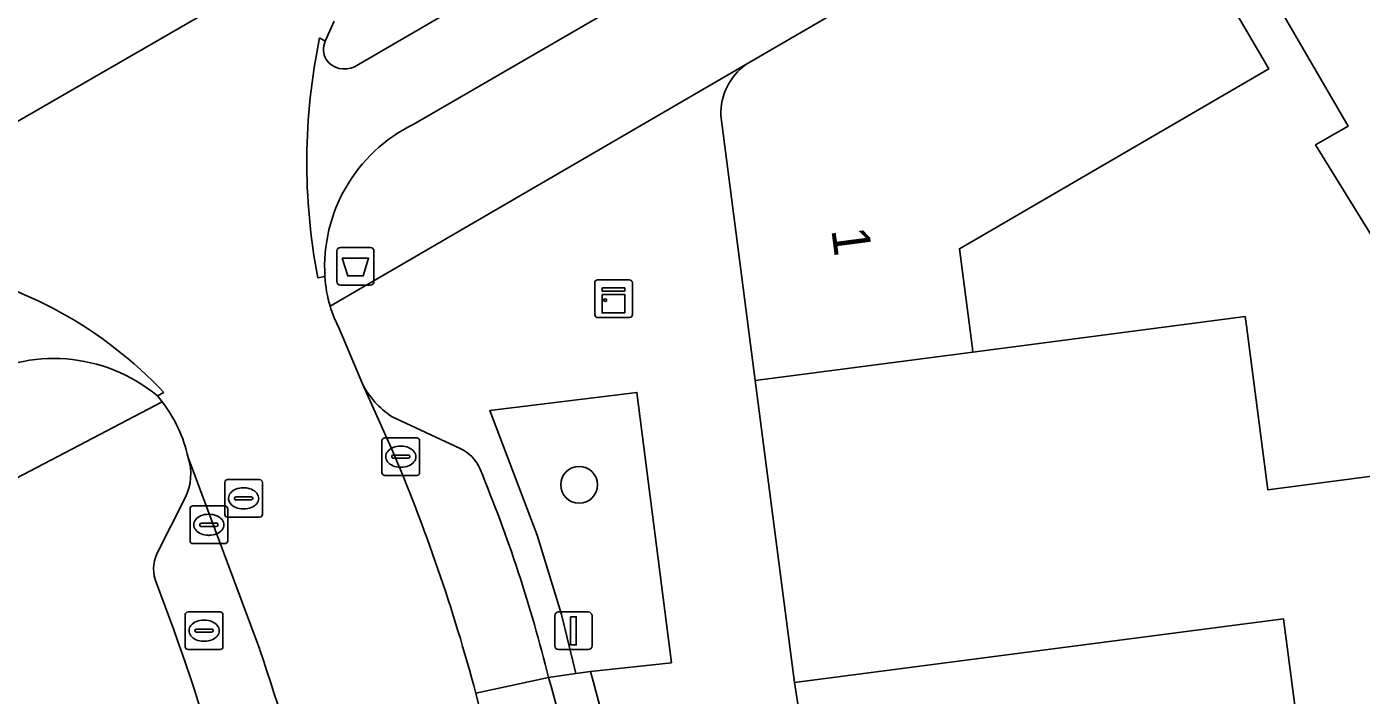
# Model space of a CAD drawing. Extents: x 163008 to 163854, y 382777 to 383982.
# Drawn here: x 163417.22 to 163452.7, y 383633.3 to 383651.06 of the extents above; entities that cross this region are included whole.
import ezdxf

# ---------------------------------------------------------------- set-up
doc = ezdxf.new("R2010")
doc.units = 0
for name, color, linetype in [('IMGEO_Afvalbak', 7, 'Continuous'), ('IMGEO_Boom', 7, 'Continuous'), ('IMGEO_Erf', 7, 'Continuous'), ('IMGEO_Fietspad_open', 7, 'Continuous'), ('IMGEO_Groenvoorziening', 7, 'Continuous'), ('IMGEO_Haag', 7, 'Continuous'), ('IMGEO_Kast', 7, 'Continuous'), ('IMGEO_Kolk', 7, 'Continuous'), ('IMGEO_Lichtmast', 7, 'Continuous'), ('IMGEO_Pand', 7, 'Continuous'), ('IMGEO_Pand_nummerreeks', 7, 'Continuous'), ('IMGEO_Parkeervlak_open', 7, 'Continuous'), ('IMGEO_Rijbaan_lokaal_gesloten', 7, 'Continuous'), ('IMGEO_Rioolput', 7, 'Continuous'), ('IMGEO_Voetpad_open', 7, 'Continuous')]:
    doc.layers.add(name, color=color, linetype=linetype)

msp = doc.modelspace()

# ---------------------------------------------------------------- linework, layer by layer
at = {"layer": 'IMGEO_Afvalbak'}
for p, q in [((163425.461, 383644.295), (163425.461, 383645.095)), ((163425.461, 383645.095), (163425.461, 383644.295)), ((163425.561, 383645.195), (163426.351, 383645.195)), ((163426.351, 383645.195), (163425.561, 383645.195)), ((163426.451, 383645.095), (163426.451, 383644.295)), ((163426.451, 383644.295), (163426.451, 383645.095)), ((163426.351, 383644.195), (163425.561, 383644.195)), ((163425.561, 383644.195), (163426.351, 383644.195))]:
    msp.add_line(p, q, dxfattribs=at)
msp.add_lwpolyline([(163425.604, 383644.909), (163426.308, 383644.909), (163426.159, 383644.439), (163425.753, 383644.439), (163425.604, 383644.909)], dxfattribs=at)
for centre, start, end in [((163425.561, 383645.095), 90, 180), ((163425.561, 383645.095), 90, 180), ((163426.351, 383645.095), 0, 90), ((163426.351, 383645.095), 360, 90), ((163425.561, 383644.295), 180, 270), ((163425.561, 383644.295), 180, 270), ((163426.351, 383644.295), 270, 0), ((163426.351, 383644.295), 270, 0)]:
    msp.add_arc(centre, 0.1, start, end, dxfattribs=at)
at = {"layer": 'IMGEO_Boom'}
msp.add_circle((163431.903, 383638.892), 0.489, dxfattribs=at)
at = {"layer": 'IMGEO_Erf'}
for points in [[(163449.191, 383651.742), (163450.238, 383649.94), (163442.017, 383645.163), (163442.353, 383642.585), (163442.375, 383642.416), (163449.615, 383643.358), (163449.647, 383643.11), (163450.213, 383638.759), (163454.735, 383639.346), (163456.63, 383639.592), (163451.483, 383647.921), (163452.347, 383648.421), (163450.366, 383651.839)], [(163451.224, 383630.795), (163450.635, 383635.326), (163437.632, 383633.635), (163438.317, 383629.266)]]:
    msp.add_lwpolyline(points, dxfattribs=at)
at = {"layer": 'IMGEO_Fietspad_open'}
for points in [[(163427.493, 383648.464), (163436.715, 383653.813), (163500, 383690.548), (163503.018, 383692.292)], [(163473.864, 383677.858), (163431.12, 383653.01), (163425.936, 383649.997)], [(163425.156, 383650.674), (163425.005, 383650.763)], [(163424.959, 383644.39), (163425.148, 383644.42)], [(163420.693, 383641.253), (163420.866, 383641.342)]]:
    msp.add_lwpolyline(points, dxfattribs=at)
for centre, radius, start, end in [((163440.788, 383647.462), 16.124, 168.1884, 190.9845), ((163425.632, 383650.453), 0.525, 155.1466, 210.4961), ((163425.671, 383650.54), 0.605, 215.7602, 296.0247), ((163429.352, 383644.684), 4.213, 116.1906, 183.5929), ((163412.641, 383633.565), 11.32, 43.3993, 78.7071), ((163417.943, 383637.946), 4.301, 50.2623, 120.9562)]:
    msp.add_arc(centre, radius, start, end, dxfattribs=at)
at = {"layer": 'IMGEO_Groenvoorziening'}
msp.add_lwpolyline([(163432.203, 383633.935), (163434.358, 383634.165), (163433.443, 383641.343), (163429.527, 383640.862), (163430.791, 383637.552), (163431.436, 383635.449), (163431.816, 383633.876)], close=True, dxfattribs=at)
at = {"layer": 'IMGEO_Haag'}
msp.add_lwpolyline([(163432.203, 383633.935), (163434.358, 383634.165), (163433.443, 383641.343), (163429.527, 383640.862), (163430.791, 383637.552), (163431.436, 383635.449), (163431.816, 383633.876)], close=True, dxfattribs=at)
at = {"layer": 'IMGEO_Kast'}
for p, q in [((163432.397, 383644.333), (163433.238, 383644.333)), ((163433.238, 383644.333), (163432.397, 383644.333)), ((163432.322, 383643.408), (163432.322, 383644.249)), ((163432.322, 383644.249), (163432.322, 383643.408)), ((163433.322, 383644.258), (163433.322, 383643.417)), ((163433.322, 383643.417), (163433.322, 383644.258)), ((163433.247, 383643.333), (163432.406, 383643.333)), ((163432.406, 383643.333), (163433.247, 383643.333))]:
    msp.add_line(p, q, dxfattribs=at)
for points in [[(163432.517, 383644.123), (163433.117, 383644.123), (163433.117, 383644.038), (163432.517, 383644.038), (163432.517, 383644.123)], [(163432.517, 383643.948), (163433.117, 383643.948), (163433.117, 383643.459), (163432.517, 383643.459), (163432.517, 383643.948)]]:
    msp.add_lwpolyline(points, dxfattribs=at)
msp.add_circle((163432.601, 383643.797), 0.0377, dxfattribs=at)
for centre, start, end in [((163432.4, 383644.255), 92.4484, 184.2845), ((163432.4, 383644.255), 92.4484, 184.2845), ((163433.244, 383644.255), 2.4484, 94.2845), ((163433.244, 383644.255), 2.4484, 94.2845), ((163432.4, 383643.411), 182.4484, 274.2845), ((163432.4, 383643.411), 182.4484, 274.2845), ((163433.244, 383643.411), 272.4484, 4.2845), ((163433.244, 383643.411), 272.4484, 4.2845)]:
    msp.add_arc(centre, 0.0779, start, end, dxfattribs=at)
at = {"layer": 'IMGEO_Kolk'}
for p, q in [((163426.663, 383639.212), (163426.663, 383640.064)), ((163426.738, 383640.138), (163427.59, 383640.138)), ((163427.664, 383640.064), (163427.664, 383639.212)), ((163426.965, 383639.681), (163427.363, 383639.681)), ((163427.151, 383639.918), (163427.176, 383639.918)), ((163426.922, 383639.632), (163426.922, 383639.644)), ((163427.36, 383639.595), (163426.962, 383639.595)), ((163427.174, 383639.358), (163427.149, 383639.358)), ((163427.406, 383639.644), (163427.406, 383639.632)), ((163427.59, 383639.138), (163426.738, 383639.138)), ((163421.56, 383637.402), (163421.56, 383638.254)), ((163421.635, 383638.328), (163422.487, 383638.328)), ((163422.561, 383638.254), (163422.561, 383637.402)), ((163422.048, 383638.108), (163422.073, 383638.108)), ((163421.819, 383637.822), (163421.819, 383637.834)), ((163422.257, 383637.785), (163421.859, 383637.785)), ((163421.862, 383637.871), (163422.26, 383637.871)), ((163422.071, 383637.548), (163422.046, 383637.548)), ((163422.303, 383637.834), (163422.303, 383637.822)), ((163422.487, 383637.328), (163421.635, 383637.328))]:
    msp.add_line(p, q, dxfattribs=at)
for points in [[(163426.663, 383639.212), (163426.663, 383640.064)], [(163426.738, 383640.138), (163427.59, 383640.138)], [(163427.664, 383640.064), (163427.664, 383639.212)], [(163427.59, 383639.138), (163426.738, 383639.138)], [(163421.56, 383637.402), (163421.56, 383638.254)], [(163421.635, 383638.328), (163422.487, 383638.328)], [(163422.561, 383638.254), (163422.561, 383637.402)], [(163422.487, 383637.328), (163421.635, 383637.328)]]:
    msp.add_lwpolyline(points, dxfattribs=at)
for centre, radius, start, end in [((163426.74, 383640.062), 0.0765, 91.552, 178.448), ((163426.74, 383640.062), 0.0765, 91.552, 178.448), ((163427.588, 383640.062), 0.0765, 1.552, 88.448), ((163427.588, 383640.062), 0.0765, 1.552, 88.448), ((163426.962, 383639.641), 0.0403, 85.8775, 175.7526), ((163427.367, 383639.643), 0.0386, 1.7309, 96.639), ((163426.959, 383639.631), 0.0366, 178.938, 274.7102), ((163427.363, 383639.638), 0.043, 264.8664, 352.4533), ((163426.74, 383639.214), 0.0765, 181.552, 268.448), ((163426.74, 383639.214), 0.0765, 181.552, 268.448), ((163427.588, 383639.214), 0.0765, 271.552, 358.448), ((163427.588, 383639.214), 0.0765, 271.552, 358.448), ((163421.637, 383638.252), 0.0765, 91.552, 178.448), ((163421.637, 383638.252), 0.0765, 91.552, 178.448), ((163422.485, 383638.252), 0.0765, 1.552, 88.448), ((163422.485, 383638.252), 0.0765, 1.552, 88.448), ((163421.859, 383637.831), 0.0403, 85.8775, 175.7526), ((163421.856, 383637.821), 0.0366, 178.938, 274.7102), ((163422.26, 383637.828), 0.043, 264.8664, 352.4533), ((163422.264, 383637.833), 0.0386, 1.7309, 96.639), ((163421.637, 383637.404), 0.0765, 181.552, 268.448), ((163421.637, 383637.404), 0.0765, 181.552, 268.448), ((163422.485, 383637.404), 0.0765, 271.552, 358.448), ((163422.485, 383637.404), 0.0765, 271.552, 358.448)]:
    msp.add_arc(centre, radius, start, end, dxfattribs=at)
for centre, major_axis, ratio, start_param, end_param in [((163427.15, 383639.638), (-0.387, 0.002), 0.722429, 4.712389, 7.853982), ((163427.175, 383639.638), (-0.39, 0.002), 0.717154, 1.570796, 4.712389), ((163422.047, 383637.828), (-0.387, 0.002), 0.722429, 4.712389, 7.853982), ((163422.072, 383637.828), (-0.39, 0.002), 0.717154, 1.570796, 4.712389)]:
    msp.add_ellipse(centre, major_axis=major_axis, ratio=ratio, start_param=start_param, end_param=end_param, dxfattribs=at)
at = {"layer": 'IMGEO_Lichtmast'}
for p, q in [((163431.257, 383634.612), (163431.257, 383635.412)), ((163431.257, 383635.412), (163431.257, 383634.612)), ((163431.357, 383635.512), (163432.147, 383635.512)), ((163432.147, 383635.512), (163431.357, 383635.512)), ((163432.247, 383635.412), (163432.247, 383634.612)), ((163432.247, 383634.612), (163432.247, 383635.412)), ((163432.147, 383634.512), (163431.357, 383634.512)), ((163431.357, 383634.512), (163432.147, 383634.512))]:
    msp.add_line(p, q, dxfattribs=at)
msp.add_lwpolyline([(163431.677, 383635.387), (163431.827, 383635.387), (163431.827, 383634.637), (163431.677, 383634.637), (163431.677, 383635.387)], dxfattribs=at)
for centre, start, end in [((163431.357, 383635.412), 90, 180), ((163431.357, 383635.412), 90, 180), ((163432.147, 383635.412), 0, 90), ((163432.147, 383635.412), 360, 90), ((163431.357, 383634.612), 180, 270), ((163431.357, 383634.612), 180, 270), ((163432.147, 383634.612), 270, 0), ((163432.147, 383634.612), 270, 0)]:
    msp.add_arc(centre, 0.1, start, end, dxfattribs=at)
at = {"layer": 'IMGEO_Pand'}
for points in [[(163457.374, 383638.41), (163459.808, 383639.943), (163457.996, 383642.876), (163457.503, 383642.566), (163455.805, 383645.314), (163459.11, 383647.395), (163456.99, 383650.826), (163457.599, 383651.179), (163452.675, 383659.68), (163449.362, 383657.76), (163449.676, 383657.218), (163447.859, 383656.165), (163450.366, 383651.839), (163452.347, 383648.421), (163451.483, 383647.921), (163456.63, 383639.592)], [(163457.374, 383638.41), (163456.63, 383639.592), (163454.735, 383639.346), (163450.213, 383638.759), (163449.647, 383643.11), (163449.615, 383643.358), (163442.375, 383642.416), (163436.588, 383641.663), (163437.632, 383633.635), (163450.635, 383635.326), (163451.224, 383630.795), (163456.183, 383631.441), (163461.339, 383632.113), (163460.251, 383633.841)]]:
    msp.add_lwpolyline(points, close=True, dxfattribs=at)
for points in [[(163450.238, 383649.94), (163449.191, 383651.742), (163446.679, 383656.065), (163446.55, 383655.99), (163436.339, 383650.056)], [(163435.672, 383648.705), (163436.588, 383641.663), (163442.375, 383642.416), (163442.353, 383642.585), (163442.017, 383645.163), (163450.238, 383649.94)]]:
    msp.add_lwpolyline(points, dxfattribs=at)
msp.add_arc((163437.302, 383648.74), 1.63, 126.2043, 181.2438, dxfattribs=at)
at = {"layer": 'IMGEO_Parkeervlak_open'}
for points in [[(163426.145, 383641.569), (163426.91, 383639.872)], [(163428.742, 383639.852), (163426.919, 383640.707)], [(163423.414, 383634.511), (163421.513, 383639.616)], [(163421.433, 383638.545), (163420.678, 383637.058)], [(163429.157, 383633.351), (163431.091, 383633.768)]]:
    msp.add_lwpolyline(points, dxfattribs=at)
for centre, radius, start, end in [((163428.199, 383642.635), 2.314, 207.4267, 236.4154), ((163382.856, 383621.044), 47.909, 14.885, 23.1408), ((163428.361, 383638.954), 0.975, 21.0029, 66.9757), ((163420.132, 383639.181), 1.448, 333.9561, 17.5002), ((163393.798, 383624.575), 38.409, 13.848, 22.5493), ((163421.578, 383636.652), 0.988, 155.7494, 202.3434), ((163368.118, 383615.953), 56.341, 10.3718, 21.1455), ((163370.458, 383616.444), 55.954, 8.9748, 18.8377)]:
    msp.add_arc(centre, radius, start, end, dxfattribs=at)
at = {"layer": 'IMGEO_Rijbaan_lokaal_gesloten'}
for points in [[(163500, 383704.831), (163477.846, 383692.06), (163477.277, 383691.729), (163469.516, 383687.219), (163469.072, 383686.961), (163430.017, 383664.258), (163428.013, 383663.098), (163421.114, 383659.076), (163418.475, 383657.537), (163412.069, 383653.803), (163409.429, 383652.27), (163411.252, 383645.246), (163428.983, 383655.474), (163429.571, 383655.813), (163432.868, 383657.803), (163433.147, 383657.971), (163470.481, 383679.692), (163473.884, 383681.684), (163476.524, 383683.19), (163481.706, 383686.227)], [(163428.983, 383655.474), (163411.252, 383645.246), (163407.851, 383643.269)], [(163425.005, 383650.763), (163425.156, 383650.674), (163425.388, 383651.209)], [(163425.148, 383644.42), (163424.959, 383644.39)], [(163426.91, 383639.872), (163426.145, 383641.569), (163425.51, 383643.086)], [(163420.866, 383641.342), (163420.693, 383641.253), (163420.817, 383641.099)], [(163421.513, 383639.616), (163423.414, 383634.511)], [(163429.545, 383631.785), (163429.157, 383633.351)]]:
    msp.add_lwpolyline(points, dxfattribs=at)
for centre, radius, start, end in [((163440.788, 383647.462), 16.124, 168.1884, 190.9845), ((163412.641, 383633.565), 11.32, 43.3993, 78.7071), ((163428.386, 383644.577), 3.242, 182.7765, 196.949), ((163428.385, 383644.59), 3.245, 197.1751, 207.6169), ((163417.774, 383638.766), 3.834, 12.8067, 37.4764), ((163382.856, 383621.044), 47.909, 14.885, 23.1408), ((163370.458, 383616.444), 55.954, 8.9748, 18.8377)]:
    msp.add_arc(centre, radius, start, end, dxfattribs=at)
at = {"layer": 'IMGEO_Rioolput'}
for p, q in [((163422.559, 383639.03), (163423.411, 383639.03)), ((163422.484, 383638.104), (163422.484, 383638.956)), ((163422.972, 383638.81), (163422.997, 383638.81)), ((163423.485, 383638.956), (163423.485, 383638.104)), ((163422.743, 383638.524), (163422.743, 383638.536)), ((163423.181, 383638.487), (163422.783, 383638.487)), ((163422.786, 383638.573), (163423.184, 383638.573)), ((163422.995, 383638.25), (163422.97, 383638.25)), ((163423.227, 383638.536), (163423.227, 383638.524)), ((163423.411, 383638.03), (163422.559, 383638.03)), ((163421.433, 383634.589), (163421.433, 383635.441)), ((163421.508, 383635.515), (163422.36, 383635.515)), ((163422.434, 383635.441), (163422.434, 383634.589)), ((163421.735, 383635.058), (163422.133, 383635.058)), ((163421.921, 383635.295), (163421.946, 383635.295)), ((163421.692, 383635.009), (163421.692, 383635.021)), ((163422.13, 383634.972), (163421.732, 383634.972)), ((163421.944, 383634.735), (163421.919, 383634.735)), ((163422.176, 383635.021), (163422.176, 383635.009)), ((163422.36, 383634.515), (163421.508, 383634.515))]:
    msp.add_line(p, q, dxfattribs=at)
for points in [[(163422.559, 383639.03), (163423.411, 383639.03)], [(163422.484, 383638.104), (163422.484, 383638.956)], [(163423.485, 383638.956), (163423.485, 383638.104)], [(163423.411, 383638.03), (163422.559, 383638.03)], [(163421.433, 383634.589), (163421.433, 383635.441)], [(163421.508, 383635.515), (163422.36, 383635.515)], [(163422.434, 383635.441), (163422.434, 383634.589)], [(163422.36, 383634.515), (163421.508, 383634.515)]]:
    msp.add_lwpolyline(points, dxfattribs=at)
for centre, radius, start, end in [((163422.561, 383638.954), 0.0765, 91.552, 178.448), ((163422.561, 383638.954), 0.0765, 91.552, 178.448), ((163423.409, 383638.954), 0.0765, 1.552, 88.448), ((163423.409, 383638.954), 0.0765, 1.552, 88.448), ((163422.783, 383638.533), 0.0403, 85.8775, 175.7526), ((163422.78, 383638.523), 0.0366, 178.938, 274.7102), ((163423.184, 383638.53), 0.043, 264.8664, 352.4533), ((163423.188, 383638.535), 0.0386, 1.7309, 96.639), ((163422.561, 383638.106), 0.0765, 181.552, 268.448), ((163422.561, 383638.106), 0.0765, 181.552, 268.448), ((163423.409, 383638.106), 0.0765, 271.552, 358.448), ((163423.409, 383638.106), 0.0765, 271.552, 358.448), ((163421.51, 383635.439), 0.0765, 91.552, 178.448), ((163421.51, 383635.439), 0.0765, 91.552, 178.448), ((163422.358, 383635.439), 0.0765, 1.552, 88.448), ((163422.358, 383635.439), 0.0765, 1.552, 88.448), ((163421.732, 383635.018), 0.0403, 85.8775, 175.7526), ((163422.137, 383635.02), 0.0386, 1.7309, 96.639), ((163421.729, 383635.008), 0.0366, 178.938, 274.7102), ((163422.133, 383635.015), 0.043, 264.8664, 352.4533), ((163421.51, 383634.591), 0.0765, 181.552, 268.448), ((163421.51, 383634.591), 0.0765, 181.552, 268.448), ((163422.358, 383634.591), 0.0765, 271.552, 358.448), ((163422.358, 383634.591), 0.0765, 271.552, 358.448)]:
    msp.add_arc(centre, radius, start, end, dxfattribs=at)
for centre, major_axis, ratio, start_param, end_param in [((163422.971, 383638.53), (-0.387, 0.002), 0.722429, 4.712389, 7.853982), ((163422.996, 383638.53), (-0.39, 0.002), 0.717154, 1.570796, 4.712389), ((163421.92, 383635.015), (-0.387, 0.002), 0.722429, 4.712389, 7.853982), ((163421.945, 383635.015), (-0.39, 0.002), 0.717154, 1.570796, 4.712389)]:
    msp.add_ellipse(centre, major_axis=major_axis, ratio=ratio, start_param=start_param, end_param=end_param, dxfattribs=at)
at = {"layer": 'IMGEO_Voetpad_open'}
for points in [[(163425.285, 383643.632), (163436.339, 383650.056), (163446.55, 383655.99), (163446.058, 383656.838), (163482.143, 383678.004), (163481.794, 383678.606), (163500, 383688.38), (163506.411, 383691.822), (163522.046, 383699.806), (163542.362, 383710.748), (163542.841, 383709.56), (163547.719, 383712.104), (163553.977, 383715.454), (163559.251, 383718.277)], [(163503.018, 383692.292), (163500, 383690.548), (163436.715, 383653.813), (163427.493, 383648.464)], [(163425.936, 383649.997), (163431.12, 383653.01), (163473.864, 383677.858)], [(163425.388, 383651.209), (163425.156, 383650.674)], [(163436.339, 383650.056), (163425.285, 383643.632)], [(163440.458, 383599.062), (163439.743, 383603), (163438.53, 383609.499), (163438.111, 383612.138), (163436.398, 383611.766), (163435.074, 383620.394), (163433.939, 383628.737), (163438.317, 383629.266), (163437.632, 383633.635), (163436.588, 383641.663), (163435.672, 383648.705)], [(163425.51, 383643.086), (163426.145, 383641.569)], [(163412.674, 383636.834), (163420.817, 383641.099), (163420.693, 383641.253)], [(163420.817, 383641.099), (163412.674, 383636.834), (163415.848, 383631.024), (163416.447, 383629.038), (163418.093, 383623.583), (163420.092, 383616.958), (163421.617, 383611.904), (163423.213, 383606.615), (163423.61, 383605.602), (163424.108, 383596.678), (163424.14, 383590.329), (163424.17, 383584.388), (163424.217, 383574.898), (163424.77, 383574.908), (163423.966, 383569.475), (163420.234, 383542.028), (163418.746, 383538.412), (163417.063, 383536.698), (163414.086, 383534.211), (163416.233, 383533.143)], [(163431.091, 383633.768), (163431.816, 383633.876), (163431.436, 383635.449), (163430.791, 383637.552), (163429.527, 383640.862), (163433.443, 383641.343), (163434.358, 383634.165), (163432.203, 383633.935)], [(163426.919, 383640.707), (163428.742, 383639.852)], [(163420.678, 383637.058), (163421.433, 383638.545)], [(163431.091, 383633.768), (163429.157, 383633.351)], [(163431.816, 383633.876), (163431.091, 383633.768)], [(163432.203, 383633.935), (163431.816, 383633.876)], [(163429.157, 383633.351), (163429.545, 383631.785)]]:
    msp.add_lwpolyline(points, dxfattribs=at)
for centre, radius, start, end in [((163425.632, 383650.453), 0.525, 155.1466, 210.4961), ((163425.671, 383650.54), 0.605, 215.7602, 296.0247), ((163437.302, 383648.74), 1.63, 126.2043, 181.2438), ((163429.352, 383644.684), 4.213, 116.1906, 183.5929), ((163428.386, 383644.577), 3.242, 182.7765, 196.949), ((163428.385, 383644.59), 3.245, 197.1751, 207.6169), ((163417.943, 383637.946), 4.301, 50.2623, 120.9562), ((163428.199, 383642.635), 2.314, 207.4267, 236.4154), ((163417.774, 383638.766), 3.834, 12.8067, 37.4764), ((163428.361, 383638.954), 0.975, 21.0029, 66.9757), ((163420.132, 383639.181), 1.448, 333.9561, 17.5002), ((163393.798, 383624.575), 38.409, 13.848, 22.5493), ((163421.578, 383636.652), 0.988, 155.7494, 202.3434), ((163368.118, 383615.953), 56.341, 10.3718, 21.1455), ((163371.547, 383616.47), 62.006, 8.08028, 16.19858), ((163371.547, 383616.47), 62.006, 8.08028, 16.19858), ((163371.832, 383616.9), 62.729, 7.73262, 15.75764), ((163371.832, 383616.9), 62.729, 7.73262, 15.75764)]:
    msp.add_arc(centre, radius, start, end, dxfattribs=at)

# ---------------------------------------------------------------- texts
at = {"layer": 'IMGEO_Pand_nummerreeks'}
msp.add_text('1', height=1, rotation=277.4081, dxfattribs=at).set_placement((163438.608, 383645.669))

doc.saveas('drawing.dxf')
